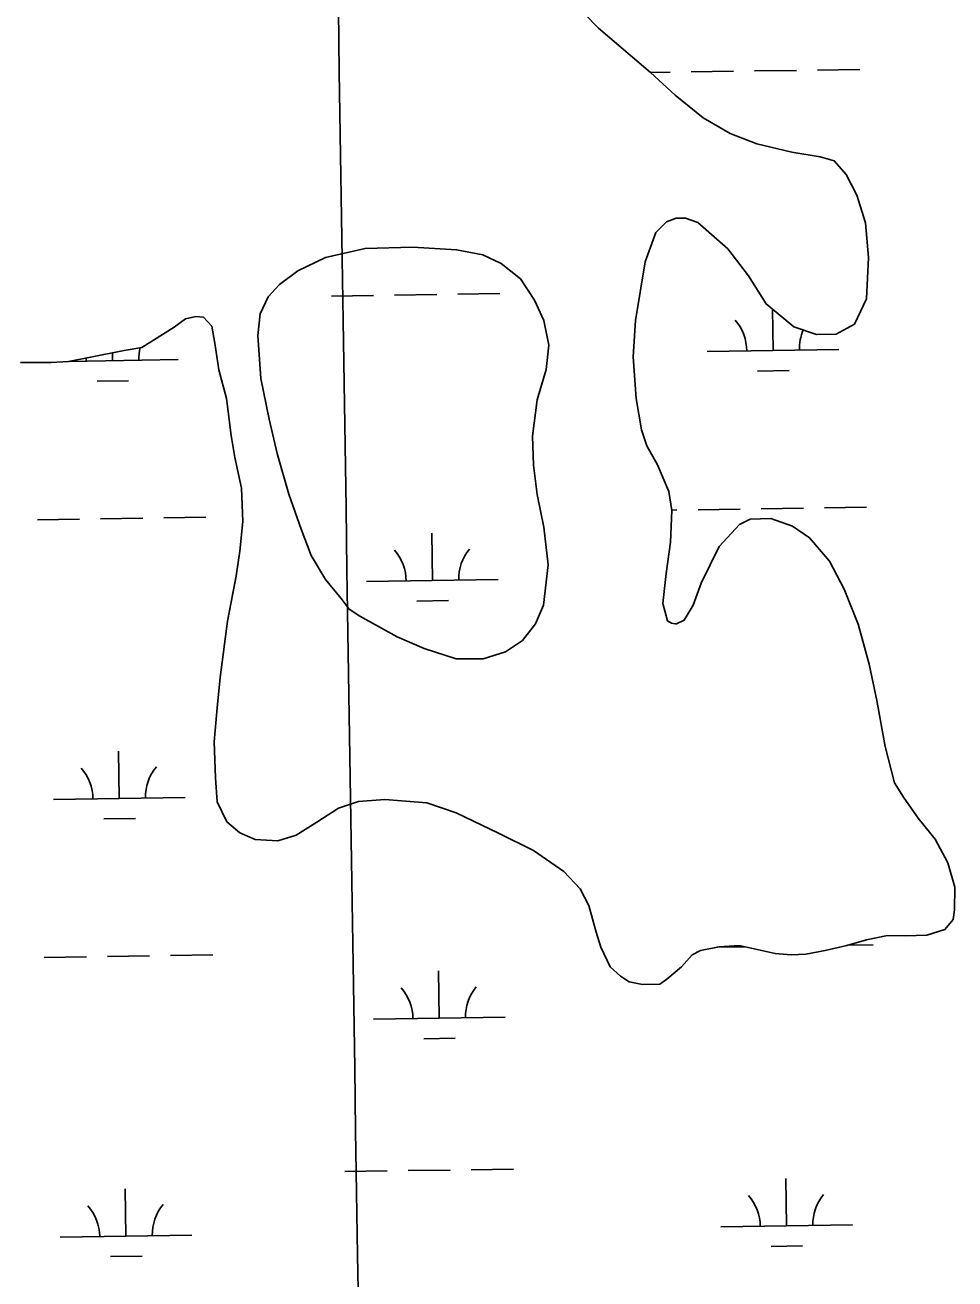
# Model space of a CAD drawing. Extents: x 3823584 to 3861785, y 301729 to 327625.
# Drawn here: x 3843473 to 3844180, y 309276 to 310229 of the extents above; entities that cross this region are included whole.
import ezdxf

# ---------------------------------------------------------------- set-up
doc = ezdxf.new("R2010")
doc.units = 0
for name, color, linetype in [('V-GRID-MAJR', 7, 'Continuous'), ('V-TOPO-SHOR', 7, 'Continuous'), ('V-WETL-SWMP', 7, 'Continuous')]:
    doc.layers.add(name, color=color, linetype=linetype)

msp = doc.modelspace()

# ---------------------------------------------------------------- linework, layer by layer
at = {"layer": 'V-GRID-MAJR'}
msp.add_spline([(3843755.052, 307401.218), (3843661.667, 313457.842), (3843568.228, 319517.936), (3843474.79, 325578.025), (3843474.736, 325581.498)], degree=3, dxfattribs=at)
at = {"layer": 'V-TOPO-SHOR'}
for points in [[(3843897.894, 310237.674), (3843908.98, 310226.06200000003), (3843948.552, 310192.434), (3843967.154, 310175.319), (3843988.518, 310158.015), (3844009.078, 310146.235), (3844029.233, 310138.205), (3844055.894, 310131.969), (3844077.219, 310128.282), (3844088.082, 310125.354), (3844096.9930000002, 310114.92100000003), (3844105.132, 310099.354), (3844111.904, 310078.25800000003), (3844114.153, 310051.818), (3844112.472, 310020.435), (3844103.448, 310001.265), (3844089.46, 309993.72500000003), (3844074.463, 309993.284), (3844057.276, 309999.156), (3844036.304, 310016.656), (3844023.017, 310037.931), (3844007.17, 310058.409), (3843984.414, 310078.471), (3843975.129, 310081.799)], [(3843975.129, 310081.799), (3843968.024, 310081.776), (3843960.5330000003, 310078.991), (3843952.465, 310070.877), (3843944.441, 310048.552), (3843937.073, 310004.126), (3843935.379, 309976.491), (3843937.644, 309944.724), (3843941.662, 309920.857), (3843945.646, 309908.831), (3843953.7800000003, 309894.44800000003), (3843962.327, 309874.146), (3843964.54, 309859.55), (3843963.625, 309835.666), (3843960.34, 309811.776), (3843957.844, 309789.074), (3843961.436, 309775.666), (3843964.399, 309773.896), (3843967.559, 309773.511), (3843968.151, 309773.51300000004), (3843974.0640000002, 309776.295), (3843980.738, 309787.761), (3843987.005, 309804.356), (3844000.54, 309832.224), (3844016.08, 309849.04600000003), (3844024.16, 309853.017), (3844039.948, 309853.457), (3844056.344, 309847.782), (3844069.197, 309838.941), (3844084.447, 309821.224), (3844095.561, 309799.746), (3844106.299, 309773.333), (3844114.481, 309742.966), (3844120.483, 309715.156), (3844126.705, 309680.243), (3844133.892, 309652.634), (3844140.634, 309641.8), (3844151.734, 309625.849), (3844164.804, 309609.903), (3844174.3310000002, 309591.77400000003), (3844179.716, 309573.436), (3844179.372, 309556.266), (3844178.407, 309548.764), (3844172.113, 309541.246), (3844158.312, 309536.863), (3844142.131, 309536.42100000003), (3844128.514, 309536.576), (3844112.537, 309533.371), (3844097.552, 309528.984), (3844081.182, 309525.384), (3844066.39, 309522.38), (3844055.339, 309521.952), (3844043.18, 309522.943)], [(3843727.562, 309779.311), (3843756.0270000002, 309763.607), (3843776.577, 309754.789), (3843800.877, 309746.965), (3843821.4, 309747.027), (3843838.16, 309752.208), (3843851.159, 309760.734), (3843860.989, 309773.393), (3843867.066, 309787.817), (3843870.724, 309818.219), (3843867.4820000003, 309847.02400000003), (3843862.276, 309871.678), (3843859.4450000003, 309894.167), (3843858.79, 309916.071), (3843862.458, 309943.713), (3843869.098, 309966.82), (3843871.213, 309985.379), (3843867.4080000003, 310004.116), (3843860.258, 310019.489), (3843849.5530000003, 310035.639), (3843835.113, 310047.241), (3843821.08, 310053.907), (3843801.137, 310057.79600000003), (3843767.779, 310059.67), (3843731.664, 310058.773), (3843701.491, 310051.775), (3843680.403, 310041.847), (3843666.62, 310031.344), (3843657.965, 310022.044), (3843651.8850000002, 310009.197), (3843650.1580000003, 309992.617), (3843652.4250000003, 309960.06), (3843658.833, 309929.094), (3843664.83, 309903.06200000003), (3843673.608, 309872.102), (3843682.961, 309845.488), (3843690.52, 309825.381), (3843701.43, 309807.256), (3843713.312, 309792.689), (3843719.454, 309784.616), (3843727.562, 309779.311)], [(3844043.18, 309522.943), (3844015.927, 309528.978), (3844000.733, 309528.145), (3843986.335, 309525.339), (3843980.029, 309521.966), (3843971.964, 309512.862), (3843960.9420000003, 309503.358), (3843955.626, 309499.591), (3843942.404, 309499.356), (3843932.1350000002, 309501.496), (3843925.608, 309505.817), (3843917.6950000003, 309512.89900000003), (3843910.742, 309527.876), (3843907.156, 309539.116), (3843901.571, 309559.426), (3843895.019, 309572.234), (3843882.5470000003, 309585.419), (3843859.6070000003, 309601.139), (3843832.926, 309614.48), (3843800.711, 309629.779), (3843778.3880000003, 309637.408), (3843746.6070000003, 309640.076), (3843726.481, 309638.438), (3843711.498, 309633.461), (3843694.952, 309622.754), (3843679.193, 309612.84), (3843665.1920000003, 309608.654), (3843648.02, 309609.59), (3843636.559, 309614.68700000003), (3843626.668, 309623.143), (3843619.319, 309638.317), (3843617.884, 309656.468), (3843617.0130000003, 309683.897), (3843619.305, 309709.561), (3843621.406, 309732.658), (3843627.2, 309775.5), (3843633.61, 309809.857), (3843636.514, 309828.615), (3843638.62, 309851.317), (3843637.753, 309876.575), (3843632.554, 309899.846), (3843629.742, 309916.613), (3843626.3030000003, 309944.628), (3843620.515, 309966.517), (3843617.495, 309986.835), (3843615.285, 309999.656), (3843608.948, 310006.543), (3843603.028, 310007.119), (3843595.139, 310005.318), (3843586.474, 309998.978), (3843562.0470000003, 309983.511), (3843548.6350000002, 309981.302), (3843522.994, 309976.093), (3843506.2290000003, 309972.886), (3843493.009, 309972.059), (3843469.721, 309971.989)]]:
    msp.add_lwpolyline(points, dxfattribs=at)
at = {"layer": 'V-WETL-SWMP'}
for p, q in [((3843908.981487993, 310226.06503679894), (3843897.895487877, 310237.6760363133)), ((3843948.552488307, 310192.43503810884), (3843908.981487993, 310226.06503679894)), ((3843967.1544884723, 310175.32103879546), (3843948.552488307, 310192.43503810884)), ((3843948.5697620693, 310192.41914610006), (3843963.4397533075, 310192.6484223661)), ((3843979.4378517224, 310192.89509260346), (3844011.434048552, 310193.38843307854)), ((3844027.432146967, 310193.63510331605), (3844059.4283437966, 310194.1284437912)), ((3844075.426442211, 310194.37511402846), (3844107.422639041, 310194.86845450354)), ((3843988.5194886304, 310158.0180394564), (3843967.1544884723, 310175.32103879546)), ((3844009.079488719, 310146.2380398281), (3843988.5194886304, 310158.01803945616)), ((3844029.233488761, 310138.2060400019), (3844009.079488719, 310146.2380398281)), ((3844055.8944887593, 310131.9700399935), (3844029.233488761, 310138.2060400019)), ((3844077.2194887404, 310128.2840399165), (3844055.8944887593, 310131.97003999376)), ((3844088.082488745, 310125.3560399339), (3844077.2194887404, 310128.2840399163)), ((3844096.9934888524, 310114.9230403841), (3844088.082488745, 310125.35603993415)), ((3844105.1314890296, 310099.3560411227), (3844096.9934888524, 310114.9230403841)), ((3844111.9044892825, 310078.26004217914), (3844105.1314890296, 310099.3560411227)), ((3843952.4664898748, 310070.8780446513), (3843960.533489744, 310078.9940441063)), ((3843960.533489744, 310078.9940441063), (3843968.024489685, 310081.7790438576)), ((3843968.024489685, 310081.77904385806), (3843975.129489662, 310081.80004376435)), ((3843975.129489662, 310081.80004376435), (3843984.4144896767, 310078.4730438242)), ((3843984.4144896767, 310078.4730438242), (3844007.1694898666, 310058.4110446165)), ((3844114.1534896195, 310051.8210435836), (3844111.9044892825, 310078.26004217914)), ((3843944.4414901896, 310048.5540459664), (3843952.4664898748, 310070.8780446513)), ((3844007.1694898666, 310058.4110446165), (3844023.018490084, 310037.9330455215)), ((3843937.0734907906, 310004.12804847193), (3843944.4414901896, 310048.5540459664)), ((3844112.4714900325, 310020.4370453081), (3844114.1534896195, 310051.8210435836)), ((3844023.018490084, 310037.9330455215), (3844036.3044903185, 310016.65904650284)), ((3843706.032290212, 310022.4853126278), (3843738.028487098, 310022.9786531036)), ((3843754.0265855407, 310023.22532334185), (3843786.022782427, 310023.7186638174)), ((3843802.02088087, 310023.96533405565), (3843834.017077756, 310024.45867453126)), ((3844036.3044903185, 310016.65904650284), (3844057.2754904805, 309999.15704717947)), ((3844103.4494903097, 310001.2670464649), (3844112.4714900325, 310020.4370453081)), ((3843595.1384918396, 310005.3210528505), (3843603.027491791, 310007.12105265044)), ((3843603.027491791, 310007.12105265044), (3843608.9494917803, 310006.5460526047)), ((3843608.9494917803, 310006.5460526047), (3843615.28549185, 309999.65805289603)), ((3844041.5525534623, 309981.2235572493), (3844041.0674739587, 310012.68395061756)), ((3843562.048492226, 309983.51405446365), (3843586.473491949, 309998.9800533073)), ((3843586.473491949, 309998.9800533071), (3843595.1384918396, 310005.3210528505)), ((3843615.28549185, 309999.65805289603), (3843617.49449201, 309986.83705356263)), ((3843935.3794911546, 309976.49304999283), (3843937.0734907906, 310004.12804847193)), ((3844057.2754904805, 309999.15704717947), (3844074.462490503, 309993.2870472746)), ((3844089.4604904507, 309993.72604705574), (3844103.4494903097, 310001.2670464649)), ((3844074.462490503, 309993.2870472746), (3844089.4604904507, 309993.72604705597)), ((3843522.994492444, 309976.0960553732), (3843548.6354922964, 309981.3030547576)), ((3843539.7042047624, 309973.4856969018), (3843539.611924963, 309979.4706102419)), ((3843548.6354922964, 309981.3030547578), (3843562.048492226, 309983.51405446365)), ((3843617.49449201, 309986.83705356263), (3843620.5154922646, 309966.51805462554)), ((3843991.5584959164, 309980.4527127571), (3844091.5466110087, 309981.99440174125)), ((3843469.721492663, 309971.99105628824), (3843493.00949259, 309972.06005598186)), ((3843493.00949259, 309972.06005598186), (3843506.2294925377, 309972.8890557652)), ((3843506.2294925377, 309972.8890557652), (3843522.994492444, 309976.0960553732)), ((3843506.687231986, 309972.97661736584), (3843589.6982623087, 309974.25654139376)), ((3843937.6454915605, 309944.7270516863), (3843935.3794911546, 309976.49304999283)), ((3843620.5154922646, 309966.51805462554), (3843626.3034925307, 309944.6300557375)), ((3844029.791877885, 309965.6093889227), (3844053.789025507, 309965.979394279)), ((3843527.943529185, 309957.8715285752), (3843551.940676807, 309958.2415339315)), ((3843626.3034925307, 309944.6300557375), (3843629.7414928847, 309916.61605721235)), ((3843941.663491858, 309920.8590529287), (3843937.6454915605, 309944.7270516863)), ((3843945.6454920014, 309908.8320535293), (3843941.663491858, 309920.8590529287)), ((3843629.7414928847, 309916.61605721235), (3843632.5544930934, 309899.84905808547)), ((3843953.7804921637, 309894.45005420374), (3843945.645492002, 309908.8320535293)), ((3843632.5544930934, 309899.84905808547), (3843637.7544933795, 309876.57705927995)), ((3843962.3264924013, 309874.1480551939), (3843953.7804921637, 309894.45005420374)), ((3843637.7544933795, 309876.57705927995), (3843638.619493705, 309851.31906063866)), ((3843964.540492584, 309859.55105595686), (3843962.3264924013, 309874.1480551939)), ((3843530.7126165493, 309853.2617895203), (3843562.7088133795, 309853.75512999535)), ((3843578.706911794, 309854.0018002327), (3843610.7031086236, 309854.49514070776)), ((3843963.625492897, 309835.6680572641), (3843964.540492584, 309859.55105595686)), ((3843964.479993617, 309859.9499282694), (3843968.5685715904, 309860.01296891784)), ((3843984.5666700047, 309860.2596391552), (3844016.562866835, 309860.75297963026)), ((3844032.56096525, 309860.99964986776), (3844064.557162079, 309861.49299034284)), ((3844080.5552604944, 309861.7396605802), (3844112.551457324, 309862.23300105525)), ((3843482.718321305, 309852.5217788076), (3843514.7145181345, 309853.0151192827)), ((3843638.619493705, 309851.31906063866), (3843636.5154940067, 309828.6170618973)), ((3844016.0804925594, 309849.04705585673), (3844000.5404928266, 309832.22605697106)), ((3844024.160492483, 309853.0180555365), (3844016.0804925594, 309849.04705585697)), ((3844039.947492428, 309853.46005530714), (3844024.160492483, 309853.01805553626)), ((3844056.344492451, 309847.7850554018), (3844039.947492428, 309853.46005530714)), ((3844069.1984925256, 309838.9420557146), (3844056.344492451, 309847.7850554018)), ((3843782.7807772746, 309806.39985442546), (3843782.2257692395, 309842.3955759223)), ((3843960.3414932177, 309811.77905860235), (3843963.625492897, 309835.6680572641)), ((3844084.4474927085, 309821.2260564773), (3844069.1984925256, 309838.9420557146)), ((3843636.515494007, 309828.6170618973), (3843633.61149426, 309809.8600629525)), ((3844000.5404928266, 309832.22605697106), (3843987.005493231, 309804.35905865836)), ((3844095.5624929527, 309799.7480574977), (3844084.4474927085, 309821.2260564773)), ((3843633.61149426, 309809.8600629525), (3843627.200494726, 309775.5020648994)), ((3843732.78671964, 309805.6290099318), (3843832.7748349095, 309807.1706989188)), ((3843957.8434935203, 309789.0760598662), (3843960.3414932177, 309811.77905860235)), ((3843987.005493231, 309804.35905865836), (3843980.739493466, 309787.76305963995)), ((3844106.2984932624, 309773.3350587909), (3844095.5624929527, 309799.7480574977)), ((3843771.02010147, 309790.7856856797), (3843795.0172491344, 309791.15569103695)), ((3843961.4354936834, 309775.66706054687), (3843957.8434935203, 309789.0760598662)), ((3843980.7394934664, 309787.76305963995), (3843974.0634936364, 309776.29606034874)), ((3843627.200494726, 309775.5020648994), (3843621.407495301, 309732.65906729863)), ((3843964.4004936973, 309773.89906060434), (3843961.4354936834, 309775.66706054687)), ((3843967.5594936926, 309773.5140605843), (3843964.4004936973, 309773.89906060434)), ((3843968.1514936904, 309773.5160605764), (3843967.5594936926, 309773.5140605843)), ((3843974.0634936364, 309776.29606034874), (3843968.1514936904, 309773.5160605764)), ((3844114.480493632, 309742.96706033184), (3844106.2984932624, 309773.3350587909)), ((3844120.483493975, 309715.1580617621), (3844114.480493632, 309742.96706033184)), ((3843621.407495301, 309732.65906729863), (3843619.3054956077, 309709.5630685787)), ((3844126.7054944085, 309680.24506357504), (3844120.483493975, 309715.1580617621)), ((3843619.3054956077, 309709.5630685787), (3843617.013495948, 309683.90007000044)), ((3843617.013495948, 309683.90007000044), (3843617.8844963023, 309656.4710714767)), ((3843544.8330230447, 309640.8502434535), (3843544.2780145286, 309676.84596397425)), ((3844133.8914947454, 309652.63706497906), (3844126.7054944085, 309680.24506357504)), ((3843617.8844963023, 309656.4710714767), (3843619.3204965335, 309638.31907244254)), ((3844140.634494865, 309641.80306547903), (3844133.8914947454, 309652.63706497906)), ((3843494.8389654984, 309640.07939896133), (3843594.827080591, 309641.6210879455)), ((3843619.3204965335, 309638.31907244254), (3843626.667496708, 309623.1450731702)), ((3843711.497496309, 309633.46207150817), (3843726.481496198, 309638.4400710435)), ((3843726.481496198, 309638.4400710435), (3843746.606496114, 309640.079070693)), ((3843746.606496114, 309640.079070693), (3843778.38849605, 309637.4100704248)), ((3843778.38849605, 309637.4100704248), (3843800.7114960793, 309629.7800705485)), ((3844151.7334950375, 309625.8510662), (3844140.634494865, 309641.80306547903)), ((3843533.0723474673, 309625.2360751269), (3843557.06949509, 309625.6060804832)), ((3843694.9524965, 309622.75607230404), (3843711.497496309, 309633.46207150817)), ((3843800.7114960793, 309629.7800705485), (3843832.9254961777, 309614.4820709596)), ((3844164.805495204, 309609.904066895), (3844151.7334950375, 309625.8510662)), ((3843626.667496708, 309623.1450731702), (3843636.5594967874, 309614.6880735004)), ((3843679.1934966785, 309612.84107304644), (3843694.9524965, 309622.75607230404)), ((3843636.5594967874, 309614.6880735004), (3843648.0214968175, 309609.5910736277)), ((3843648.0214968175, 309609.5910736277), (3843665.1934967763, 309608.65507345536)), ((3843665.1934967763, 309608.65507345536), (3843679.1934966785, 309612.84107304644)), ((3843832.9254961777, 309614.4820709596), (3843859.6074962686, 309601.1420713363)), ((3844174.33249541, 309591.7760677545), (3844164.805495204, 309609.904066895)), ((3843859.6074962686, 309601.1420713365), (3843882.5474964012, 309585.4220718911)), ((3844179.7154956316, 309573.4380686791), (3844174.33249541, 309591.7760677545)), ((3843882.5474964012, 309585.4220718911), (3843895.0194965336, 309572.2360724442)), ((3843895.0194965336, 309572.2360724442), (3843901.5704966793, 309559.42807305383)), ((3844179.371495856, 309556.2680696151), (3844179.7154956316, 309573.4380686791)), ((3843901.5704966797, 309559.42807305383), (3843907.156496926, 309539.11707408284)), ((3844172.1144960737, 309541.24707052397), (3844178.4074959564, 309548.7650700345)), ((3844178.4074959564, 309548.7650700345), (3844179.371495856, 309556.2680696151)), ((3843907.156496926, 309539.11707408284), (3843910.7424970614, 309527.87907464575)), ((3844158.313496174, 309536.8650709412), (3844172.1144960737, 309541.24707052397)), ((3844097.5524964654, 309528.9870721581), (3844112.537496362, 309533.37307172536)), ((3844098.634930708, 309529.3038927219), (3844117.6802756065, 309529.597547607)), ((3844112.537496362, 309533.37307172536), (3844128.5134962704, 309536.57907134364)), ((3844128.5134962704, 309536.5790713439), (3844142.13149623, 309536.4220711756)), ((3844142.13149623, 309536.42207117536), (3844158.313496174, 309536.8650709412)), ((3843487.8471395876, 309519.88632535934), (3843519.8433364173, 309520.3796658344)), ((3843535.8414348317, 309520.626336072), (3843567.8376316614, 309521.11967654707)), ((3843583.8357300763, 309521.36634678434), (3843615.831926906, 309521.8596872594)), ((3843910.7424970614, 309527.87907464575), (3843917.6944972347, 309512.90107536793)), ((3843971.965497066, 309512.86507466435), (3843980.030496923, 309521.96707406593)), ((3843980.030496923, 309521.96707406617), (3843986.3354968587, 309525.3410738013)), ((3843986.3354968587, 309525.3410738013), (3844000.7334967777, 309528.147073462)), ((3843998.76828321, 309527.7640766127), (3844019.9471151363, 309528.0906271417)), ((3844000.7334967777, 309528.1470734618), (3844015.9274967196, 309528.9810732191)), ((3844015.9274967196, 309528.9810732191), (3844043.1794967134, 309522.94407319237)), ((3844043.1794967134, 309522.94407319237), (3844055.339496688, 309521.9540730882)), ((3844055.339496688, 309521.9540730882), (3844066.390496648, 309522.38207292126)), ((3844066.390496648, 309522.38207292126), (3844081.182496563, 309525.38607256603)), ((3844081.182496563, 309525.38607256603), (3844097.5524964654, 309528.9870721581)), ((3843917.6944972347, 309512.90107536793), (3843925.6094973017, 309505.820075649)), ((3843960.942497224, 309503.35907532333), (3843971.965497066, 309512.86507466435)), ((3843787.909850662, 309473.7648790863), (3843787.354842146, 309509.7605996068)), ((3843925.6094973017, 309505.820075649), (3843932.1344973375, 309501.49807579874)), ((3843932.1344973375, 309501.49807579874), (3843942.4034973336, 309499.3570757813)), ((3843955.6254972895, 309499.59407559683), (3843960.942497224, 309503.35907532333)), ((3843942.4034973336, 309499.3570757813), (3843955.6254972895, 309499.59407559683)), ((3843737.9157931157, 309472.99403459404), (3843837.903908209, 309474.5357235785)), ((3843776.149175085, 309458.1507107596), (3843800.146322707, 309458.52071611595)), ((3843764.2844743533, 309357.95488866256), (3843796.280671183, 309358.4482291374)), ((3843812.278769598, 309358.6948993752), (3843844.274966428, 309359.1882398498)), ((3843716.2901791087, 309357.21487794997), (3843748.2863759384, 309357.70821842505)), ((3844051.810190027, 309315.9526503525), (3844051.255181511, 309351.94837087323)), ((3843549.961841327, 309308.214790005), (3843549.406832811, 309344.21051052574)), ((3844001.816132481, 309315.1818058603), (3844101.804247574, 309316.72349484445)), ((3843499.9677837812, 309307.44394551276), (3843599.9558988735, 309308.98563449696)), ((3843538.2011657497, 309292.60062167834), (3843562.1983133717, 309292.97062703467)), ((3844040.04951445, 309300.3384820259), (3844064.046662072, 309300.70848738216))]:
    msp.add_line(p, q, dxfattribs=at)
msp.add_lwpolyline([(3843756.028, 309763.608), (3843727.562, 309779.311), (3843719.455, 309784.616), (3843713.313, 309792.689), (3843701.429, 309807.257), (3843690.52, 309825.381), (3843682.961, 309845.489), (3843673.6070000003, 309872.103), (3843664.8310000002, 309903.06200000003), (3843658.833, 309929.094), (3843652.426, 309960.059), (3843650.1580000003, 309992.616), (3843651.8850000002, 310009.19800000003), (3843657.965, 310022.044), (3843666.62, 310031.34500000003), (3843680.404, 310041.846), (3843701.491, 310051.776), (3843731.665, 310058.773), (3843767.778, 310059.67), (3843801.136, 310057.79600000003), (3843821.08, 310053.908), (3843835.112, 310047.24), (3843849.5530000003, 310035.639), (3843860.258, 310019.488), (3843867.4080000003, 310004.116), (3843871.214, 309985.379), (3843869.098, 309966.821), (3843862.457, 309943.712), (3843858.789, 309916.071), (3843859.446, 309894.167), (3843862.276, 309871.678), (3843867.481, 309847.02400000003), (3843870.724, 309818.22000000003), (3843867.065, 309787.817), (3843860.99, 309773.393), (3843851.16, 309760.733), (3843838.16, 309752.208), (3843821.4, 309747.027), (3843800.876, 309746.966), (3843776.578, 309754.788)], close=True, dxfattribs=at)
for centre, radius, start, end in [((3843986.308862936, 309980.84662973), 35.24628790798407, 0.11153767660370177, 41.655196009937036), ((3844096.781603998, 309982.549978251), 35.24628790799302, 156.34667421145, 181.6551929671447), ((3843594.9332552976, 309974.8121179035), 35.24628790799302, 166.0726688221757, 181.6551929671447), ((3843484.4605142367, 309973.10876938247), 35.24628790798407, 0.11153767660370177, 3.8123019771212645), ((3843727.537086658, 309806.0229269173), 35.24628790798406, 0.11153765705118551, 41.65519599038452), ((3843838.009827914, 309807.7262754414), 35.246287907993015, 140.1115346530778, 181.65519298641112), ((3843489.5893325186, 309640.4733159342), 35.24628790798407, 0.11153767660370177, 41.655196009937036), ((3843600.0620735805, 309642.17666445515), 35.24628790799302, 140.11153463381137, 181.6551929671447), ((3843732.666160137, 309473.38795156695), 35.24628790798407, 0.11153767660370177, 41.655196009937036), ((3843843.1389011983, 309475.0913000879), 35.24628790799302, 140.11153463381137, 181.6551929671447), ((3843996.5664995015, 309315.57572283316), 35.24628790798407, 0.11153767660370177, 41.655196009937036), ((3844107.039240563, 309317.27907135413), 35.24628790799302, 140.11153463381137, 181.6551929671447), ((3843494.7181508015, 309307.83786248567), 35.24628790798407, 0.11153767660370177, 41.655196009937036), ((3843605.190891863, 309309.54121100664), 35.24628790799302, 140.11153463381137, 181.6551929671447)]:
    msp.add_arc(centre, radius, start, end, dxfattribs=at)

doc.saveas('drawing.dxf')
